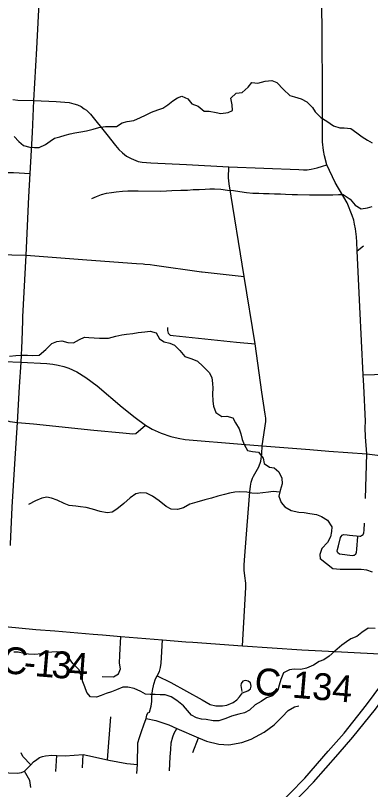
# Model space of a CAD drawing. Extents: x 114604 to 551442, y 316898 to 567001.
# Drawn here: x 186562 to 190526, y 352635 to 361282 of the extents above; entities that cross this region are included whole.
import ezdxf

# ---------------------------------------------------------------- set-up
doc = ezdxf.new("R2010")
doc.units = 0
for name, color, linetype in [('GE_P_Alignment_1000_Cardinal_Points', 7, 'Continuous'), ('GE_P_Alignment_100_Cardinal_Points', 7, 'Continuous'), ('GE_P_Alignment_500_Bearings', 7, 'Continuous'), ('GE_P_Alignment_500_Stations', 7, 'Continuous'), ('PM_P_Cells', 7, 'Continuous'), ('PM_P_CL_Double_Solid', 7, 'Continuous')]:
    doc.layers.add(name, color=color, linetype=linetype)

msp = doc.modelspace()

# ---------------------------------------------------------------- linework, layer by layer
at = {"layer": 'GE_P_Alignment_1000_Cardinal_Points'}
for p, q in [((186058, 358623.8), (186681.1, 358602.8)), ((188113, 358492.3), (188637.7, 358419.6)), ((189028.6, 357634.4), (189237.2, 357613.3))]:
    msp.add_line(p, q, dxfattribs=at)
for points in [[(186681.1, 358602.8), (187357.9, 358551.4), (187914.4, 358513), (187987.3, 358507), (188008.2, 358504.8)], [(188008.2, 358504.8), (188065.8, 358498.8), (188113, 358492.3)], [(188637.7, 358419.6), (188648.2, 358418.1), (189115.2, 358367.8)], [(188259.1, 357796.9), (188258.3, 357764.2), (188266.8, 357731.4), (188290.2, 357712.4), (188324.5, 357705.8), (189028.6, 357634.4)], [(188127.3, 353873.2), (188144.6, 353906.4), (188168.9, 353953), (188180, 353997.8), (188187.3, 354046.4), (188192, 354111.6), (188203.3, 354305.8)], [(188144.6, 353906.4), (188297, 353829.2), (188647.4, 353635.9), (188737.5, 353586.4), (188799.4, 353569.9), (188874.1, 353569.6), (188923.1, 353578.4), (188992.4, 353607.7), (189032.9, 353635.1), (189063.2, 353669.3), (189096.8, 353713.6), (189155.9, 353736.1), (189186.2, 353760), (189195.3, 353789.8), (189186.6, 353825.3), (189160.2, 353846.3), (189132.2, 353853.7), (189100.9, 353845), (189081.6, 353819.5), (189076.7, 353795.7), (189089.9, 353729.6)]]:
    msp.add_lwpolyline(points, dxfattribs=at)
at = {"layer": 'GE_P_Alignment_100_Cardinal_Points'}
for p, q in [((190378.4, 358652.1), (190448.8, 358710.1)), ((190471.4, 355887.2), (190487.1, 356384.7)), ((187589.1, 352967.6), (187625.9, 353447)), ((188543.3, 353048), (188604.5, 353212.6)), ((187014.4, 352836.4), (187024.4, 353014.5)), ((187310, 352875.8), (187317.8, 353024.6))]:
    msp.add_line(p, q, dxfattribs=at)
for points in [[(190445.8, 357267.2), (190408.2, 358027.5), (190378.4, 358652.1), (190373.2, 358748.2), (190370.5, 358808.6), (190360.2, 358897.3), (190347.9, 358951.6), (190338.6, 358994.1), (190321.1, 359046.1), (190266.2, 359189.8), (190133, 359418.1), (190039.9, 359614), (190012.9, 359713), (190002.3, 359773.7), (189990.5, 359869.7), (189990.2, 360185.5), (189988.5, 360562), (189986.9, 360927.4), (189983.2, 361577.2)], [(186532.9, 360345.1), (186587.4, 360335.4), (186767.6, 360331.7)], [(186767.6, 360331.7), (187018.1, 360320.6), (187114.1, 360314.1), (187162.1, 360308.5), (187215, 360296.9), (187255.8, 360284), (187294.3, 360263.9), (187329.3, 360240.1), (187354.6, 360223.5), (187400.4, 360180.7), (187581.9, 359953), (187680, 359830.2), (187717.5, 359784.9), (187758.5, 359746.8), (187803.1, 359711.2), (187854.9, 359682.8), (187907.8, 359660.4), (187933, 359652.2), (187977.5, 359642.9), (188073.5, 359635.2), (188470.5, 359617.7), (188943.8, 359592.2), (189727.5, 359562), (189779.1, 359558.8), (189817.4, 359557.8), (189865.4, 359565.4), (189931.2, 359581.4), (189992.2, 359599.9), (190039.9, 359614)], [(189115.2, 358367.8), (188946.9, 359403.1), (188941.2, 359468.4), (188943.8, 359592.2)], [(186229.1, 359536.3), (186391.4, 359528.8), (186538.2, 359526.4), (186725.7, 359516.4)], [(189357.5, 356783.1), (189350.8, 356827.8), (189313.7, 357072.4), (189237.2, 357613.3), (189115.2, 358367.8)], [(190445.8, 357267.2), (190572.5, 357273.3), (190823, 357284.8), (190876.6, 357287.4), (190942.7, 357284.2), (191007.9, 357250.3), (191069.4, 357204.9), (191115.7, 357136.4), (191173.6, 357056.5), (191227.5, 357003.3), (191292.8, 356961.7), (191425.2, 356902.1), (191552.9, 356846), (191696.7, 356776.9)], [(190487.1, 356384.7), (190470.9, 356575.4), (190467.9, 356676), (190468.9, 356748.4), (190451.1, 357144.9), (190445.8, 357267.2)], [(185188.5, 356523.9), (185198.3, 356594.2), (185224.5, 356666.5), (185278.6, 356724.7), (185346.8, 356772.8), (185401.2, 356808.9), (185496.9, 356842.9), (185565.3, 356847.3), (185998.8, 356833.4), (186164.7, 356828.9), (186298, 356822.7), (186340.7, 356813.1), (186376.5, 356797), (186426.9, 356771), (186463.5, 356757.3), (186500.9, 356746.3), (186586.1, 356734.8)], [(186586.1, 356734.8), (186763.3, 356720.4), (187438, 356649.4), (187761.3, 356620.5), (187872.3, 356607.8), (187905.2, 356614), (188013.9, 356706.3)], [(189316, 356473.4), (189357, 356745.7), (189358.3, 356777.5), (189357.5, 356783.1)], [(189096.8, 354241.4), (189134.3, 354893.5), (189134, 354939), (189124.5, 355023.3), (189115.2, 355085.4), (189114.8, 355140.9), (189117.7, 355196.4), (189149.3, 355586.2), (189179.9, 355961.6), (189186.1, 356024.9), (189193.5, 356068.2), (189209.9, 356112.7), (189220.8, 356136.1), (189280, 356239.7), (189300.6, 356303.1), (189311.1, 356385.3), (189316, 356473.4)], [(190292.6, 355477.4), (190406.8, 355467), (190418.6, 355467.1), (190426.3, 355471.9), (190443.3, 355482.5), (190447.9, 355492.2), (190452.6, 355501.8), (190455.2, 355533.7), (190459.6, 355610.2)], [(190210, 355259.5), (190181, 355262.9), (190160.9, 355277.6), (190154.7, 355296.5), (190157.9, 355316.2), (190168.4, 355357.1), (190192.4, 355451.2), (190198, 355461.4), (190209.3, 355475.8), (190223.7, 355483.1), (190264.1, 355480), (190292.6, 355477.4)], [(190381.1, 355461.1), (190370, 355319), (190366.9, 355281.6), (190363.2, 355271.9), (190359.6, 355262.1), (190351.3, 355255.6), (190343.2, 355249.2), (190337.1, 355248.4), (190322.4, 355246.6), (190296.9, 355249.5), (190210, 355259.5)], [(187530.4, 353897.9), (187656.7, 353894.5), (187714.3, 353929.2), (187733.2, 353982.8), (187724.2, 354044.9), (187725.6, 354136.9), (187739.1, 354344.7)], [(187917.5, 352815.7), (187925.7, 352913.5), (187928, 353156.8), (187945.4, 353215.8), (187970.4, 353281.4), (187994.5, 353356.8), (188020.4, 353429.1), (188029.8, 353464), (188038.3, 353490.1), (188059.8, 353500.1), (188077.1, 353567.9), (188084.4, 353616.5), (188085.3, 353671.4), (188092.5, 353743), (188106, 353813.4), (188127.3, 353873.2)], [(188020.4, 353429.1), (188128.8, 353407.5), (188275.4, 353356), (188362.5, 353318.1), (188604.5, 353212.6), (188693.3, 353175.2), (188831.9, 353141.7), (188946.2, 353134.1), (189088.6, 353158.9), (189192.7, 353197.5), (189338.9, 353274.4), (189448.9, 353357.3), (189538.8, 353448), (189606.8, 353518.6), (189676.8, 353557.1), (189726.9, 353569.4)], [(188283.7, 352841.9), (188291.2, 352998.4), (188298, 353083.5), (188301.2, 353155.6), (188317.6, 353222.9), (188335.8, 353263.1), (188362.5, 353318.1)], [(186346.8, 352826.4), (186487.5, 352819.6), (186585.6, 352816.9), (186628.1, 352825.9), (186663.6, 352839.1), (186690.3, 352866.2), (186733.4, 352911.7), (186764.4, 352944.9), (186799, 352971.2), (186831.8, 352991.4), (186864.7, 353004.6), (186898.5, 353012.7), (186966.6, 353018.9), (187024.4, 353014.5), (187118.1, 353011.7), (187317.8, 353024.6), (187370, 353014.3), (187589.1, 352967.6), (187605.7, 352964.1), (187805, 352927.3), (187925.7, 352913.5)], [(186733.4, 352911.7), (186645.9, 353003.1), (186625.7, 353043.7)], [(186733.5, 352656.5), (186720.8, 352734.5), (186663.6, 352839.1)]]:
    msp.add_lwpolyline(points, dxfattribs=at)
at = {"layer": 'GE_P_Alignment_500_Bearings'}
msp.add_line((187429.1, 354371.2), (187532.4, 354362.3), dxfattribs=at)
for points in [[(186643.7, 357875.3), (186645.2, 357916.7), (186681.1, 358602.8), (186712, 359255), (186725.7, 359516.4), (186752, 359974.1), (186767.6, 360331.7), (186799.2, 360914.9), (186840.2, 361709.3), (186845.7, 361789.2), (186853.2, 361950.7), (186903.1, 362764), (186914, 362907.8), (186934.3, 363218.8), (186944.3, 363399.4), (186967.4, 363684.3), (186989.1, 363988.7), (187004.7, 364179.4)], [(186507.1, 355361.3), (186508.2, 355377.3), (186525.8, 355789.8), (186555.5, 356271.8), (186586.1, 356734.8), (186607.8, 357132.8), (186625.4, 357407.7), (186635, 357647.5), (186643.7, 357875.3)], [(186056.9, 357433.1), (186243.4, 357425.3), (186625.4, 357407.7)], [(186625.4, 357407.7), (186912.5, 357393.5), (186978, 357385.8), (187039.5, 357375), (187101.4, 357361.7), (187157.5, 357340.4), (187248.1, 357302.2), (187348.1, 357238.9), (187473.4, 357144.9), (187755.2, 356905.7), (187899, 356790.5), (188013.9, 356706.3), (188088.5, 356662.3), (188190.6, 356616.1), (188297.2, 356578), (188377.4, 356559.2), (188455.2, 356547.1), (189084.5, 356492.2), (189316, 356473.4), (189847.5, 356432.5), (190060.7, 356416.6)], [(190060.7, 356416.6), (190487.1, 356384.7), (190633, 356366.2), (190757.8, 356362), (190867, 356361.9), (191083.6, 356369.9)], [(186445.3, 354455.2), (186790.2, 354423.5), (187000.1, 354407.8), (187429.1, 354371.2)], [(187532.4, 354362.3), (187739.1, 354344.7), (188203.3, 354305.8), (188463.9, 354286.5)], [(188463.9, 354286.5), (188542, 354280.7), (189096.8, 354241.4), (189761.4, 354194.4), (190132.1, 354175.8), (190770.8, 354143.6)]]:
    msp.add_lwpolyline(points, dxfattribs=at)
at = {"layer": 'GE_P_Alignment_500_Stations'}
for points in [[(190054.5, 353063.9), (190230.9, 353266), (190481.5, 353580.8), (190725.6, 353912.1), (190880.7, 354138), (191145.5, 354544.6), (191359.2, 354912.4)], [(190163.8, 353028.4), (190329.8, 353218.7), (190580.4, 353533.4), (190824.5, 353864.7), (191006.6, 354131.3), (191244.3, 354497.3), (191441.3, 354821.4), (191472.4, 354877.2)], [(188722.5, 351715.3), (189010, 351988), (189457.7, 352420.3), (189791.7, 352762.6), (190054.5, 353063.9)], [(188833.9, 351672.2), (189062.8, 351890.8), (189422.7, 352234.6), (189890.6, 352715.3), (190163.8, 353028.4)]]:
    msp.add_lwpolyline(points, dxfattribs=at)
at = {"layer": 'PM_P_Cells'}
for points in [[(186548.6, 359928.8), (186600.3, 359876.3), (186652, 359829.9), (186721.9, 359811.4), (186773.9, 359807.1), (186825.9, 359806.8), (186896.2, 359840.4), (186948.4, 359878.1), (186998.7, 359909.9), (187056.8, 359927.5), (187117, 359945.2), (187173.1, 359958.8), (187225.2, 359970.5), (187293.3, 359982.1), (187353.4, 359993.8), (187429.5, 360011.3), (187493.7, 360030.9), (187567.8, 360042.5), (187637.8, 360042), (187691.9, 360043.7), (187752.1, 360081.4), (187810.3, 360099.1), (187882.4, 360110.6), (187958.6, 360142.2), (188014.8, 360169.9), (188081.1, 360203.6), (188153.2, 360227.1), (188207.4, 360246.8), (188263.7, 360282.5), (188318, 360330.3), (188370.2, 360362), (188420.4, 360381.8), (188488.2, 360351.3), (188531.9, 360294.8), (188601.7, 360270.3), (188667.4, 360211.8), (188725.4, 360213.4), (188803.4, 360198.9), (188855.3, 360188.5), (188935.4, 360200), (188985.6, 360219.8), (188980, 360285.9), (188966.5, 360358.2), (189024.9, 360415.9), (189095, 360423.5), (189159.3, 360481.2), (189199.7, 360533.1), (189269.7, 360524.6), (189351.9, 360548.1), (189426, 360555.7), (189479.8, 360535.3), (189555.4, 360456.6), (189625, 360390), (189676.9, 360373.6), (189750.8, 360351.1), (189814.6, 360318.6), (189880.3, 360256.1), (189907.9, 360205.8), (189971.6, 360143.2), (190037.3, 360100.7), (190113, 360050.1), (190182.9, 360025.6), (190233, 360027.3), (190305, 360020.8), (190372.7, 359972.3), (190434.4, 359925.8), (190494.2, 359889.3)], [(190494.2, 359889.3), (190546, 359860.9)], [(187414.6, 359237.7), (187466.7, 359259.4), (187522.9, 359281.1), (187579, 359296.8), (187633.1, 359306.5), (187685.2, 359312.1), (187757.3, 359319.7), (187815.3, 359323.3), (187869.4, 359325), (187931.4, 359322.6), (188181.5, 359320.9), (188249.5, 359324.5), (188307.6, 359326.1), (188407.6, 359329.5), (188481.7, 359331), (188547.8, 359336.6), (188611.8, 359338.2), (188681.9, 359343.8), (188733.9, 359345.4), (188783.9, 359345.1), (188855.9, 359340.6), (188927.9, 359332.2), (188995.9, 359325.7), (189065.9, 359315.2), (189141.8, 359304.7), (189211.8, 359298.3), (189277.8, 359295.8), (189329.8, 359293.5), (189395.9, 359293), (189453.9, 359290.7), (189521.9, 359290.2), (189577.9, 359287.9), (189649.9, 359283.4), (189711.9, 359281), (189846, 359280.1), (189918, 359277.6), (190046.1, 359276.8), (190106.1, 359278.4), (190168.2, 359282), (190220.2, 359281.7), (190297.9, 359229.1), (190355.5, 359162.6), (190421.3, 359122.1), (190493.4, 359131.6), (190543.5, 359149.3)], [(186496.9, 357475.7), (186565, 357483.3), (186631, 357488.9), (186697.1, 357488.4), (186755.1, 357484.1), (186825.1, 357485.6), (186899.6, 357551.3), (186968, 357617), (187022.2, 357638.7), (187078.3, 357646.3), (187148.2, 357629.9), (187208.2, 357623.5), (187276.4, 357661.1), (187332.6, 357686.8), (187382.7, 357686.5), (187440.6, 357680.1), (187498.7, 357675.7), (187548.7, 357677.4), (187600.7, 357679), (187680.9, 357698.6), (187749, 357714.2), (187803.1, 357721.8), (187871.2, 357729.4), (187933.3, 357739), (188007.4, 357748.6), (188067.4, 357754.2), (188133.4, 357737.7), (188168.9, 357669.4), (188220.7, 357635), (188284.7, 357620.5), (188338.6, 357598.1), (188398.2, 357539.6), (188451.8, 357473.1), (188529.7, 357446.5), (188595.6, 357422.1), (188653.2, 357365.6), (188724.8, 357294.9), (188754.4, 357236.6), (188762, 357172.4), (188765.7, 357120.3), (188763.3, 357056.2), (188766.8, 356974), (188772.4, 356917.8), (188800, 356847.5), (188865.7, 356802.9), (188923.8, 356804.6), (188987.7, 356786.1), (189017.3, 356729.8), (189058.9, 356665.4), (189078.6, 356609.1), (189094.2, 356546.9), (189113.9, 356490.7), (189153.4, 356424.2), (189207.4, 356411.9), (189277.4, 356405.4), (189327, 356334.9), (189340.6, 356278.7), (189400.4, 356236.2), (189452.3, 356227.9), (189504.1, 356185.5), (189537.6, 356113.1), (189539.2, 356048.9), (189518.8, 355974.9), (189502.3, 355912.9), (189527.9, 355842.5), (189569.6, 355792.2), (189641.4, 355751.6), (189725.3, 355735), (189787.3, 355730.6), (189849.3, 355720.2), (189925.2, 355705.7), (189979.1, 355685.3), (190046.9, 355642.7), (190094.4, 355568.3), (190090.1, 355518.2), (190079.7, 355456.1), (190045.3, 355396.2), (189982.8, 355328.5), (189962.4, 355262.4), (189966.1, 355212.3)], [(189513.7, 355955.8), (189438.7, 355965.4), (189386.6, 355957.7), (189324.5, 355948.1), (189260.4, 355940.5), (189202.4, 355946.9), (189146.4, 355955.2), (189064.4, 355959.8), (189010.4, 355956.1), (188952.3, 355944.5), (188896.2, 355930.8), (188822, 355913.3), (188749.9, 355891.7), (188675.7, 355870.1), (188587.5, 355844.6), (188507.3, 355821.1), (188437, 355781.4), (188372.9, 355763.8), (188298.8, 355766.3), (188243, 355796.7), (188165.4, 355861.4), (188093.7, 355914), (188023.9, 355946.5), (187959.9, 355948.9), (187905.8, 355939.2), (187843.4, 355893.5), (187773, 355831.8), (187692.6, 355768.2), (187642.3, 355732.5), (187584.2, 355724.8), (187506.3, 355739.4), (187420.4, 355766), (187352.5, 355784.5), (187286.5, 355794.9), (187234.5, 355799.2), (187162.6, 355809.7), (187104.7, 355830.1), (187028.9, 355866.7), (186965, 355889.2), (186913, 355899.5), (186856.9, 355889.9), (186784.7, 355858.3), (186706.4, 355820.7)], [(190547.8, 355064.5), (190485.8, 355086.6), (190421.8, 355092.7), (190187.6, 355093), (190105.6, 355101.2), (189966.1, 355212.3)], [(190576.9, 354435.2), (190500.9, 354437.3), (190430.7, 354387.3), (190372.6, 354345.3), (190306.5, 354317.3), (190256.5, 354285.3), (190204.4, 354249.3), (190128.2, 354181.3), (190064.1, 354125.3), (190004, 354083.3), (189953.9, 354063.3), (189889.8, 354025.3), (189811.7, 353989.4), (189747.7, 353977.5), (189673.6, 353979.6), (189623.6, 353971.6), (189555.5, 353937.7), (189523.3, 353863.6), (189507.2, 353799.4), (189493.1, 353743.4), (189433, 353683.3), (189366.9, 353657.4), (189304.8, 353617.4), (189236.7, 353579.4), (189174.6, 353521.4), (189120.5, 353493.4), (189056.4, 353477.5)], [(189056.4, 353477.5), (188974.3, 353455.5), (188910.3, 353429.6), (188834.2, 353401.6), (188770.1, 353403.7), (188692.1, 353415.9), (188640.1, 353422), (188584.1, 353436.1), (188526.1, 353466.2), (188484.1, 353516.4), (188438.2, 353568.6), (188362.2, 353630.8), (188300.2, 353669), (188234.2, 353691.1), (188176.2, 353691.2), (188120.1, 353695.3), (188066.1, 353697.4), (188012.1, 353701.5), (187960.1, 353729.6), (187886.1, 353761.8), (187818.1, 353779.9), (187762, 353778), (187691.9, 353748), (187635.9, 353728), (187575.8, 353706.1), (187517.7, 353684.1), (187467.7, 353666.2), (187399.6, 353670.3), (187357.7, 353720.4), (187335.8, 353782.6), (187315.8, 353836.7), (187297.9, 353892.9), (187274, 353973.1), (187202.1, 354043.3), (187158.1, 354107.5), (187078.2, 354169.7), (187018.1, 354171.8), (186968.1, 354167.9), (186918.1, 354164), (186850, 354152), (186777.9, 354144.1), (186707.9, 354146.2), (186653.9, 354156.3), (186593.8, 354170.4), (186543.8, 354168.5)]]:
    msp.add_lwpolyline(points, dxfattribs=at)

# ---------------------------------------------------------------- texts
at = {"layer": 'PM_P_CL_Double_Solid'}
for s, height, rotation, p in [('C', 300, 353.9357, (186396.2, 353940.6)), ('1', 300, 355.13756, (186770.8, 353902.6)), ('3', 300, 355.57558, (186957.4, 353886.7)), ('4', 300, 355.69118, (187142.3, 353872.4)), ('-', 300, 354.72339, (186645.7, 353914.1)), ('C-134', 300.02, 355.11328, (189222.9, 353698.9))]:
    msp.add_text(s, height=height, rotation=rotation, dxfattribs=at).set_placement(p)

doc.saveas('drawing.dxf')
